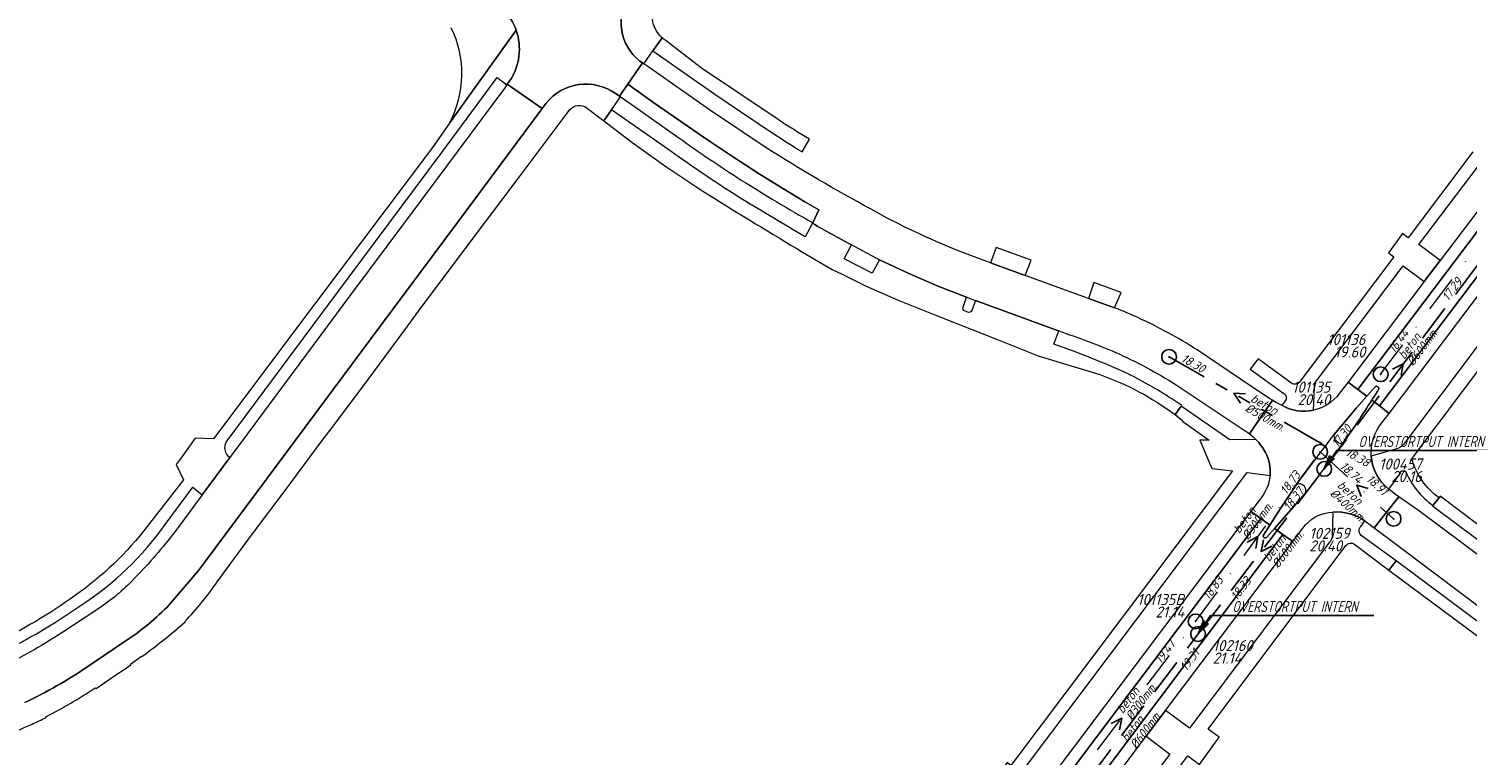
# Model space of a CAD drawing. Extents: x 148869 to 161638, y 453607 to 469810.
# Tile 266 of 656: x 153705 to 153900, y 462422 to 462520. Entities that reach past the tile are written whole.
import ezdxf
from ezdxf.enums import TextEntityAlignment as Align

# ---------------------------------------------------------------- set-up
doc = ezdxf.new("R2010")
doc.units = 0
doc.header["$PDMODE"] = 32
doc.header["$PDSIZE"] = 2
for name, pattern in [('RI-GWA', [18.45, 6, -1.8, 1.75, -1.8, 1.75, -1.8, 1.75, -1.8]), ('RI-HWA', [7.4, 5, -2.4]), ('RI-VWA', [11, 5, -3, 0, -3])]:
    doc.linetypes.add(name, pattern=pattern)
doc.layers.get('0').update_dxf_attribs({"linetype": 'CONTINUOUS'})
for name, color, linetype in [('B-OI-AANPIJLING-niet meenemen', 252, 'CONTINUOUS'), ('B-OI-RI-BIJZONDERDERHEDEN-T18-niet meenemen', 252, 'CONTINUOUS'), ('B-OI-RI-BOB-T18-niet meenemen', 252, 'CONTINUOUS'), ('B-OI-RI-DIAMETER-T18-niet meenemen', 252, 'CONTINUOUS'), ('B-OI-RI-GWA_TRANSPORTLEIDING-G-niet meenemen', 252, 'RI-GWA'), ('B-OI-RI-HWA-PUTDEKSELHOOGTE-T25-niet meenemen', 252, 'CONTINUOUS'), ('B-OI-RI-HWA-PUTNUMMER-T25-niet meenemen', 252, 'CONTINUOUS'), ('B-OI-RI-HWA_TRANSPORTLEIDING-G-niet meenemen', 252, 'RI-HWA'), ('B-OI-RI-MATERIAAL-T18-niet meenemen', 252, 'CONTINUOUS'), ('B-OI-RI-STROOMRICHTING-S-niet meenemen', 252, 'CONTINUOUS'), ('B-OI-RI-VWA_PUTDEKSELHOOGTE-T25-niet meenemen', 252, 'CONTINUOUS'), ('gemengd', 252, 'CONTINUOUS'), ('gs dwa', 252, 'CONTINUOUS'), ('gs rwa', 252, 'CONTINUOUS')]:
    doc.layers.add(name, color=color, linetype=linetype)
for name, color, linetype, lineweight in [('B-OI-RI-VWA_TRANSPORTLEIDING-G-niet meenemen', 252, 'RI-VWA', 18), ('B-RO-VH-VERHARDING_ASFALT-GV', 251, 'CONTINUOUS', 18), ('B-RO-VH-VERHARDING_STRAATBAKSTEEN-GV', 251, 'CONTINUOUS', 18)]:
    doc.layers.add(name, color=color, linetype=linetype, lineweight=lineweight)
doc.styles.add('iso15', font='ISO.shx', dxfattribs={"oblique": 15})
doc.styles.add('NLCS-ISO-M750_CURSIEF', font='NLCS-ISO.ttf', dxfattribs={"oblique": 15})

# ---------------------------------------------------------------- blocks, each defined once
blk = doc.blocks.new('ACMAP_ANN_TEMPLATE_diam')
at = {"color": 0, "linetype": 'ByBlock', "style": 'iso15', "oblique": 15}
blk.add_attdef('diam', (0.5, -1.3), '', height=1.2, dxfattribs=at)
blk = doc.blocks.new('ACMAP_ANN_TEMPLATE_mat')
at = {"color": 0, "linetype": 'ByBlock', "style": 'iso15', "oblique": 15}
blk.add_attdef('mat', (0.5, 0.2), '', height=1.2, dxfattribs=at)
blk = doc.blocks.new('ACMAP_ANN_TEMPLATE_nap-l')
at = {"color": 0, "linetype": 'ByBlock', "style": 'iso15', "oblique": 15}
blk.add_attdef('nap-l', (3.3, 0.2), '', height=1.2, dxfattribs=at)
blk = doc.blocks.new('ACMAP_ANN_TEMPLATE_nap-r')
at = {"color": 0, "linetype": 'ByBlock', "style": 'iso15', "oblique": 15}
blk.add_attdef('nap-r', text='', height=1.2, dxfattribs=at).set_placement((-4.1, 0.2), align=Align.RIGHT)
blk = doc.blocks.new('ACMAP_ANN_TEMPLATE_puth-dwa')
at = {"color": 0, "linetype": 'ByBlock', "style": 'iso15', "oblique": 15}
blk.add_attdef('puth-dwa', text='', height=1.5, dxfattribs=at).set_placement((2.7, 1), align=Align.RIGHT)
blk = doc.blocks.new('ACMAP_ANN_TEMPLATE_putnr-dwa')
at = {"color": 0, "linetype": 'ByBlock', "style": 'iso15', "oblique": 15}
blk.add_attdef('putnr-dwa', text='', height=1.5, dxfattribs=at).set_placement((2.7, 2.7), align=Align.RIGHT)
blk = doc.blocks.new('ACMAP_ANN_TEMPLATE_puth-rwa')
at = {"color": 0, "linetype": 'ByBlock', "style": 'iso15', "oblique": 15}
blk.add_attdef('puth-rwa', (-2.7, -4.4), '', height=1.5, dxfattribs=at)
blk = doc.blocks.new('ACMAP_ANN_TEMPLATE_putnr-rwa')
at = {"color": 0, "linetype": 'ByBlock', "style": 'iso15', "oblique": 15}
blk.add_attdef('putnr-rwa', (-2.7, -2.7), '', height=1.5, dxfattribs=at)

msp = doc.modelspace()

# ---------------------------------------------------------------- linework, layer by layer
at = {"layer": 'B-OI-AANPIJLING-niet meenemen', "flags": 128}
for points in [[(153880.43, 462460.8), (153881.8, 462462.15), (153881.16, 462462.57), (153880.43, 462460.8), (153881.27, 462462.5), (153881.37, 462462.43), (153880.43, 462460.8), (153881.59, 462462.29), (153881.69, 462462.22), (153880.43, 462460.8), (153882.12, 462463.31), (153904.26, 462463.31)], [(153863.33, 462438.42), (153864.7, 462439.77), (153864.06, 462440.19), (153863.33, 462438.42), (153864.17, 462440.12), (153864.27, 462440.05), (153863.33, 462438.42), (153864.49, 462439.91), (153864.59, 462439.84), (153863.33, 462438.42), (153865.02, 462440.93), (153887.16, 462440.93)]]:
    msp.add_lwpolyline(points, dxfattribs=at)
at = {"layer": 'B-OI-RI-GWA_TRANSPORTLEIDING-G-niet meenemen'}
msp.add_line((153880.21, 462464.18), (153859.4, 462476), dxfattribs=at)
at = {"layer": 'B-OI-RI-HWA_TRANSPORTLEIDING-G-niet meenemen'}
for p, q in [((153880.43, 462460.8), (153901.85, 462489.29)), ((153863.33, 462438.42), (153880.43, 462460.8)), ((153844.06, 462412.85), (153863.33, 462438.42))]:
    msp.add_line(p, q, dxfattribs=at)
at = {"layer": 'B-OI-RI-STROOMRICHTING-S-niet meenemen'}
for points in [[(153889.7, 462474.33), (153891.14, 462475.05), (153890.85, 462473.46)], [(153869.77, 462470.98), (153868.16, 462471.07), (153869.06, 462469.73)], [(153886.4, 462458.14), (153884.85, 462458.58), (153885.43, 462457.07)], [(153870, 462450.89), (153871.44, 462451.62), (153871.16, 462450.03)], [(153872.19, 462451.19), (153871.88, 462449.61), (153873.33, 462450.32)], [(153851.53, 462426.29), (153852.98, 462427), (153852.68, 462425.42)]]:
    msp.add_lwpolyline(points, dxfattribs=at)
at = {"layer": 'B-OI-RI-VWA_TRANSPORTLEIDING-G-niet meenemen'}
for p, q in [((153888.08, 462473.64), (153916.58, 462511.53)), ((153863, 462440.12), (153879.88, 462463.12)), ((153879.88, 462463.12), (153889.83, 462454.03)), ((153842.96, 462413.88), (153863, 462440.12))]:
    msp.add_line(p, q, dxfattribs=at)
at = {"layer": 'B-RO-VH-VERHARDING_ASFALT-GV', "flags": 128}
for points in [[(153886.88, 462470.13), (153887.91, 462469.34), (153972.89, 462581.97), (154046.59, 462679.96)], [(153937.86, 462544.33), (153931.49, 462535.9), (153929.12, 462532.76), (153926.21, 462528.9), (153922.58, 462524.07), (153920.32, 462521.08), (153918.04, 462518.07), (153909.24, 462506.41), (153906.2, 462502.38), (153896.16, 462489.09), (153893.97, 462486.2), (153883.66, 462472.58), (153884.98, 462471.58), (153969.28, 462583.23), (154035.52, 462671.36)], [(154035.52, 462671.36), (153969.28, 462583.23), (153884.98, 462471.58)], [(153972.89, 462581.97), (153887.91, 462469.34), (153889.23, 462468.34), (153913.41, 462500.39)], [(153770.9, 462520.3), (153761.84, 462507.69), (153759.55, 462504.41), (153743.74, 462483.37), (153729.85, 462464.87), (153727.39, 462464.97), (153725.61, 462462.48), (153724.83, 462461.4), (153725.79, 462459.34), (153720.9, 462453.01)], [(153761.84, 462507.69), (153770.9, 462520.3)], [(153787.65, 462516.12), (153788.03, 462515.86), (153788.2, 462515.75), (153789.43, 462517.49), (153790.68, 462519.28)], [(153790.68, 462519.28), (153789.43, 462517.49)], [(153806.4, 462508.17), (153796.02, 462515.15), (153791.23, 462518.86)], [(153784.34, 462511.74), (153784.9, 462511.37), (153786.03, 462513), (153788.03, 462515.86), (153787.65, 462516.12)], [(153804.79, 462504.35), (153797.12, 462509.51), (153788.75, 462515.38), (153788.2, 462515.75), (153788.03, 462515.86), (153786.03, 462513), (153789.69, 462510.37), (153794.06, 462507.31), (153796.71, 462505.51), (153800.38, 462503.07), (153803.98, 462500.75), (153807.14, 462498.77), (153810.04, 462497.02), (153811.91, 462495.94), (153811.09, 462494.17), (153811.06, 462494.12)], [(153789.43, 462517.49), (153797.83, 462511.64), (153804.9, 462506.84)], [(153731.58, 462464.41), (153744.71, 462482.08), (153760.8, 462503.73), (153768.32, 462513.88), (153769.65, 462512.91), (153769.7, 462512.97), (153770.06, 462513.47)], [(153723.93, 462442.42), (153727.84, 462447.02), (153728.65, 462448.1), (153738.49, 462461.36), (153752.49, 462480.2), (153762.94, 462494.23), (153774.41, 462509.67), (153769.7, 462512.97), (153769.65, 462512.91), (153769.34, 462512.47), (153758.27, 462497.62), (153748.46, 462484.39), (153734.44, 462465.53), (153732.07, 462462.34), (153728.32, 462457.31), (153724.79, 462452.48), (153724, 462451.48)], [(153770.06, 462513.47), (153769.7, 462512.97), (153774.41, 462509.67)], [(153811.09, 462494.17), (153811.91, 462495.94), (153810.04, 462497.02), (153807.14, 462498.77), (153803.98, 462500.75), (153800.38, 462503.07), (153796.71, 462505.51), (153794.06, 462507.31), (153789.69, 462510.37), (153786.03, 462513), (153784.9, 462511.37)], [(153774.95, 462510.41), (153774.54, 462509.85), (153774.41, 462509.67), (153762.94, 462494.23), (153752.49, 462480.2), (153738.49, 462461.36), (153728.65, 462448.1), (153727.84, 462447.02), (153723.93, 462442.42)], [(153774.41, 462509.67), (153774.54, 462509.85), (153774.95, 462510.41)], [(153780.21, 462509.94), (153782.79, 462508), (153783.82, 462509.49), (153785.05, 462511.27), (153784.9, 462511.37), (153784.34, 462511.74)], [(153784.9, 462511.37), (153785.05, 462511.27), (153785.39, 462511.02), (153792.97, 462505.69)], [(153730.38, 462445.51), (153735.04, 462451.8), (153739.73, 462458.06), (153744.46, 462464.47), (153746.43, 462467.03), (153750.85, 462472.92), (153756.23, 462480.2), (153758.04, 462482.7), (153766.73, 462494.3), (153771.31, 462500.38), (153777.95, 462509.25)], [(153791.47, 462504.15), (153783.82, 462509.49), (153782.79, 462508), (153784.26, 462506.89)], [(153809.65, 462503.82), (153810.66, 462505.51)], [(153811.06, 462494.12), (153810.06, 462492.27)], [(153831.47, 462482.76), (153831.96, 462484.08), (153827.98, 462485.65), (153824.05, 462487.35), (153820.17, 462489.18), (153819.14, 462487.35), (153815.38, 462489.3), (153816.33, 462491.21)], [(153816.33, 462491.21), (153817.39, 462490.63), (153820.17, 462489.18), (153824.05, 462487.35), (153827.98, 462485.65), (153831.96, 462484.08), (153831.97, 462484.09), (153832.54, 462483.87), (153833.14, 462483.63), (153844.26, 462479.59), (153844.45, 462479.51)], [(153809.73, 462490.22), (153813.73, 462487.83), (153815.08, 462487.21), (153818.25, 462485.65), (153822.7, 462483.69), (153827.63, 462481.69), (153836, 462478.39), (153841.65, 462476.16), (153850.02, 462473.59)], [(153852.16, 462482.6), (153851.98, 462482.66), (153848.48, 462483.93), (153839.89, 462487.03), (153835.2, 462488.74), (153833.98, 462489.19), (153830.96, 462490.33)], [(153843.79, 462477.71), (153844.45, 462479.51), (153844.26, 462479.59), (153833.14, 462483.63), (153832.65, 462482.31)], [(153832.1, 462482.05), (153831.74, 462482.19)], [(153870.31, 462465.56), (153873.4, 462470.11), (153872.99, 462470.35), (153870.48, 462472.03), (153863.21, 462476.94)], [(153860.36, 462472.21), (153869.31, 462466.22)], [(153886.2, 462470.65), (153884.98, 462471.58), (153883.66, 462472.58), (153882.52, 462471.06)], [(153884.98, 462471.58), (153886.2, 462470.65), (153887.36, 462471.96)], [(153860.21, 462468.17), (153861.06, 462469.32), (153861.11, 462469.39), (153860.16, 462470.03)], [(153874.67, 462469.43), (153873.86, 462469.83), (153873.4, 462470.11), (153870.31, 462465.56)], [(153871.74, 462456.72), (153870.48, 462455.04), (153871.82, 462454.08), (153873.04, 462453.19), (153874.49, 462455.45), (153876.65, 462458.68), (153881.77, 462465.48), (153884.82, 462469.09), (153886.2, 462470.65)], [(153888.21, 462466.99), (153889.23, 462468.34), (153887.91, 462469.34), (153886.88, 462470.13)], [(153882.93, 462464.25), (153878.22, 462457.92), (153877.87, 462457.53), (153873.68, 462452.72), (153874.81, 462451.92), (153876.17, 462450.96), (153877.52, 462452.75)], [(153723.32, 462453.27), (153727.05, 462458.31), (153728.32, 462457.31), (153732.07, 462462.34)], [(153885.92, 462453.76), (153887.2, 462452.8), (153890.53, 462457.03), (153889.91, 462457.46), (153889.17, 462458.06)], [(153925.03, 462431.41), (153914.95, 462438.93), (153893.21, 462455.16), (153890.53, 462457.03), (153887.2, 462452.8), (153890.04, 462450.69), (153913.59, 462432.96), (153917.53, 462430.01), (153921.89, 462426.73)], [(153922.69, 462437.07), (153896.15, 462457.09), (153895.99, 462456.89), (153895.16, 462455.86), (153895.1, 462455.78), (153915.95, 462440.23), (153914.95, 462438.93), (153925.03, 462431.41), (153925.1, 462431.48), (153925.62, 462432.16), (153925.82, 462432.41), (153928.66, 462430.16)], [(153872.18, 462451.84), (153873.04, 462453.19), (153871.82, 462454.08), (153793.65, 462350.03), (153750.72, 462292.89), (153749.41, 462293.91), (153748.28, 462292.41), (153744.4, 462287.24), (153743.47, 462286)], [(153726.24, 462251.48), (153728.12, 462253.97), (153726.82, 462254.95), (153739.87, 462272.34), (153741.18, 462271.36), (153747.39, 462279.64), (153746.09, 462280.62), (153818.52, 462376.98), (153874.81, 462451.92), (153873.68, 462452.72), (153872.64, 462451.54)], [(153921.48, 462424.98), (153916.55, 462428.67), (153917.53, 462430.01), (153913.59, 462432.96), (153912.86, 462431.44), (153890.17, 462448.33), (153889.2, 462447.09), (153917.25, 462426.24)], [(153713.66, 462441.44), (153709.43, 462438.67)], [(153726.07, 462440.08), (153725.98, 462440.12)], [(153712.72, 462433.92), (153717.9, 462437.43)], [(153717.9, 462437.43), (153712.72, 462433.92)], [(153718.67, 462434.24), (153718.62, 462434.31), (153720.09, 462435.41), (153720.17, 462435.36)], [(153713.84, 462431.11), (153713.97, 462431.01)], [(153707.16, 462427.06), (153707.13, 462427.16)]]:
    msp.add_lwpolyline(points, dxfattribs=at)
at = {"layer": 'B-RO-VH-VERHARDING_ASFALT-GV'}
for points in [[(153786.23, 462525.02, 0.388998), (153787.65, 462516.12)], [(153787.65, 462516.12, -0.388998), (153786.23, 462525.02)], [(153790.68, 462519.28, -0.360555), (153789.94, 462524.53)], [(153770.9, 462520.3, 0.108441), (153769.16, 462523.15)], [(153769.16, 462523.15, -0.108441), (153770.9, 462520.3)], [(153762.05, 462520.69, -0.237886), (153761.84, 462507.69)], [(153770.06, 462513.47, 0.233297), (153770.9, 462520.3)], [(153770.9, 462520.3, -0.233297), (153770.06, 462513.47)], [(153791.23, 462518.86, -0.041691), (153790.68, 462519.28)], [(153784.34, 462511.74, 0.393347), (153774.95, 462510.41)], [(153774.95, 462510.41, -0.393347), (153784.34, 462511.74)], [(153777.95, 462509.25, -0.39304), (153780.21, 462509.94)], [(153810.66, 462505.51, -0.009403), (153806.4, 462508.17)], [(153784.26, 462506.89, 0.022766), (153797.03, 462497.96)], [(153804.9, 462506.84, 0.007531), (153809.65, 462503.82)], [(153801.58, 462497.33, -0.012231), (153791.47, 462504.15)], [(153792.97, 462505.69, 0.012089), (153801.41, 462499.98)], [(153819.01, 462496.01, -0.016039), (153804.79, 462504.35)], [(153801.41, 462499.98, 0.00831), (153811.09, 462494.17)], [(153797.03, 462497.96, 0.006009), (153809.73, 462490.22)], [(153810.06, 462492.27, -0.002449), (153801.58, 462497.33)], [(153830.96, 462490.33, -0.031864), (153819.01, 462496.01)], [(153816.33, 462491.21, -0.012561), (153811.06, 462494.12)], [(153811.06, 462494.12, 0.012561), (153816.33, 462491.21)], [(153831.74, 462482.19, -0.442433), (153831.47, 462482.76)], [(153832.65, 462482.31, -0.372992), (153832.1, 462482.05)], [(153855.15, 462481.33, 0.014736), (153852.16, 462482.6)], [(153863.21, 462476.94, 0.035255), (153855.15, 462481.33)], [(153844.45, 462479.51, -0.016942), (153852.18, 462476.6)], [(153853.75, 462473.73, 0.024906), (153843.79, 462477.71)], [(153852.18, 462476.6, -0.035421), (153860.36, 462472.21)], [(153850.02, 462473.59, -0.076018), (153860.21, 462468.17)], [(153860.16, 462470.03, 0.034552), (153853.75, 462473.73)], [(153882.52, 462471.06, -0.180684), (153878.96, 462468.77)], [(153887.79, 462471.59, -0.004184), (153886.88, 462470.13)], [(153887.36, 462471.96, -0.779913), (153887.79, 462471.59)], [(153878.96, 462468.77, -0.186181), (153874.67, 462469.43)], [(153886.88, 462470.13, -0.015165), (153882.93, 462464.25)], [(153869.31, 462466.22, -0.035466), (153870.31, 462465.56)], [(153870.31, 462465.56, -0.035725), (153871.18, 462464.78)], [(153886.8, 462462.53, -0.192842), (153888.21, 462466.99)], [(153732.07, 462462.34, -0.252543), (153731.44, 462463.88)], [(153731.44, 462463.88, -0.077336), (153731.58, 462464.41)], [(153871.18, 462464.78, -0.065072), (153872.49, 462463.03)], [(153872.49, 462463.03, -0.14141), (153873.09, 462459.91)], [(153889.17, 462458.06, -0.209966), (153886.8, 462462.53)], [(153873.09, 462459.91, -0.154738), (153871.74, 462456.72)], [(153877.52, 462452.75, -0.235148), (153881.61, 462454.95)], [(153881.61, 462454.95, -0.173253), (153885.92, 462453.76)], [(153720.9, 462453.01, -0.07502), (153711.13, 462443.63)], [(153711.94, 462442.31, 0.093807), (153723.32, 462453.27)], [(153724, 462451.48, -0.031458), (153718.5, 462445.28)], [(153872.64, 462451.54, -0.872811), (153872.18, 462451.84)], [(153711.13, 462443.63, -0.045008), (153700.13, 462437.13)], [(153718.5, 462445.28, -0.052218), (153713.66, 462441.44)], [(153725.98, 462440.12, 0.044825), (153730.38, 462445.51)], [(153700.78, 462435.74, 0.036494), (153711.94, 462442.31)], [(153717.9, 462437.43, 0.056182), (153723.93, 462442.42)], [(153723.93, 462442.42, -0.056182), (153717.9, 462437.43)], [(153720.17, 462435.36, 0.018951), (153726.07, 462440.08)], [(153709.43, 462438.67, -0.034754), (153701.52, 462434.18)], [(153704.32, 462429.14, 0.038466), (153712.72, 462433.92)], [(153712.72, 462433.92, -0.038466), (153704.32, 462429.14)], [(153713.97, 462431.01, -0.004808), (153718.67, 462434.24)], [(153707.13, 462427.16, 0.025024), (153713.84, 462431.11)], [(153699.1, 462423.49, 0.008407), (153705.29, 462426.2)], [(153705.29, 462426.2, 0.002172), (153707.16, 462427.06)]]:
    msp.add_lwpolyline(points, format="xyb", dxfattribs=at)
at = {"layer": 'B-RO-VH-VERHARDING_ASFALT-GV', "flags": 128}
for points in [[(153835.96, 462490.85), (153835.2, 462488.74), (153839.89, 462487.03), (153840.69, 462489.13)], [(153848.48, 462483.93), (153851.98, 462482.66), (153852.92, 462484.71), (153849.22, 462486.07)], [(153766.12, 462316.17), (153763.34, 462312.45), (153749.41, 462293.91), (153750.72, 462292.89), (153793.65, 462350.03), (153871.82, 462454.08), (153870.48, 462455.04), (153858.76, 462439.42), (153842.73, 462418.09), (153839.4, 462413.62), (153818.43, 462385.68), (153815.08, 462381.25), (153812.66, 462378.03), (153809.27, 462373.53), (153791.35, 462349.7), (153788.23, 462345.56), (153787.24, 462344.24), (153783.6, 462339.39), (153774.54, 462327.35)], [(153874.81, 462451.92), (153818.52, 462376.98), (153746.09, 462280.62), (153747.39, 462279.64), (153771.84, 462312.19), (153774.63, 462315.91), (153790.68, 462337.26), (153793.65, 462341.18), (153802.49, 462352.93), (153805.44, 462356.88), (153819.45, 462375.5), (153822.68, 462379.8), (153841.89, 462405.36), (153844.13, 462408.33), (153856.31, 462424.55), (153858.92, 462428.03), (153876.17, 462450.96)]]:
    msp.add_lwpolyline(points, close=True, dxfattribs=at)
at = {"layer": 'B-RO-VH-VERHARDING_STRAATBAKSTEEN-GV', "flags": 128}
for points in [[(153932.72, 462526.01), (153930.55, 462523.1), (153933.75, 462520.73), (153918.97, 462501.08), (153915.78, 462503.52), (153913.41, 462500.39), (153916.62, 462497.96), (153891.16, 462464.12)], [(153879.4, 462472.77), (153891.14, 462488.35), (153893.97, 462486.2), (153896.16, 462489.09), (153893.27, 462491.23), (153903.33, 462504.53)], [(153900.57, 462503.8), (153891.8, 462492.14), (153891.04, 462492.71), (153889.14, 462490.11), (153889.86, 462489.57), (153877.17, 462472.7)], [(153892.3, 462462.18), (153909.32, 462484.83)], [(153876.02, 462472.4), (153872.17, 462475.23), (153871.46, 462475.75), (153870.41, 462474.35), (153874.96, 462471.01)], [(153878.96, 462468.77), (153879.13, 462471.87)], [(153887.36, 462471.96), (153886.2, 462470.65), (153884.82, 462469.09), (153881.77, 462465.48)], [(153861.06, 462469.32), (153860.21, 462468.17)], [(153871.18, 462464.78), (153867.64, 462464.73), (153861.06, 462469.32)], [(153875.19, 462470.09), (153874.67, 462469.43)], [(153861.28, 462467.25), (153864.84, 462464.7), (153863.58, 462464.7), (153865.21, 462460.88), (153867.98, 462460.56), (153837.94, 462420.6), (153837.45, 462420.97), (153835.2, 462417.94), (153835.69, 462417.57), (153813.57, 462388.2), (153813.08, 462388.57), (153812.85, 462388.74), (153810.49, 462385.73), (153811.25, 462385.16), (153808.02, 462380.84), (153807.26, 462381.41), (153804.61, 462377.83), (153805.35, 462377.28), (153778.16, 462341.16), (153775.02, 462343.52), (153774.12, 462342.15), (153777.16, 462339.85), (153776.28, 462338.67), (153777.29, 462338.02)], [(153881.93, 462464.76), (153882.4, 462464.35)], [(153890.11, 462463.47), (153886.8, 462462.53)], [(153777.84, 462337.85), (153784.33, 462346.45), (153787.24, 462344.24), (153788.23, 462345.56), (153785.33, 462347.77), (153806.35, 462375.69), (153809.27, 462373.53), (153812.66, 462378.03), (153809.73, 462380.19), (153812.14, 462383.41), (153815.08, 462381.25), (153818.43, 462385.68), (153815.49, 462387.84), (153836.48, 462415.74), (153839.4, 462413.62), (153842.73, 462418.09), (153839.81, 462420.17), (153869.97, 462460.3), (153873.09, 462459.91)], [(153889.17, 462458.06), (153890.83, 462460.28), (153890.76, 462460.36)], [(153876.65, 462458.68), (153874.49, 462455.45), (153873.04, 462453.19), (153872.18, 462451.84)], [(153873.68, 462452.72), (153877.87, 462457.53)], [(153877.74, 462458.48), (153877.4, 462458.71)], [(153895.16, 462455.86), (153895.99, 462456.89)], [(153881.61, 462454.95), (153881.51, 462451.82)], [(153885.37, 462453.01), (153885.92, 462453.76)], [(153872.64, 462451.54), (153873.68, 462452.72)], [(153884.57, 462450.56), (153889.2, 462447.09), (153890.17, 462448.33), (153885.45, 462451.79)], [(153881.16, 462450.86), (153862.15, 462425.63), (153858.92, 462428.03), (153856.31, 462424.55), (153859.51, 462422.14), (153847.32, 462405.93), (153844.13, 462408.33), (153841.89, 462405.36), (153845.1, 462402.97), (153825.87, 462377.4), (153822.68, 462379.8), (153819.45, 462375.5), (153822.64, 462373.13), (153808.6, 462354.49), (153805.44, 462356.88), (153802.49, 462352.93), (153805.63, 462350.52), (153796.82, 462338.8), (153793.65, 462341.18), (153790.68, 462337.26), (153793.87, 462334.86), (153777.77, 462313.55)], [(153779.26, 462312.1), (153795.77, 462334.04), (153797.3, 462332.9), (153799.68, 462335.95), (153798.1, 462337.14), (153806.68, 462348.49), (153808.27, 462347.29), (153810.87, 462350.79), (153809.29, 462351.98), (153824.3, 462371.9), (153825.9, 462370.77), (153829.09, 462375.01), (153827.53, 462376.18), (153846.86, 462401.83), (153848.42, 462400.63), (153850.37, 462403.33), (153848.84, 462404.53), (153861.95, 462421.89), (153863.51, 462420.7), (153866.18, 462424.42), (153864.68, 462425.53), (153883.38, 462450.4)]]:
    msp.add_lwpolyline(points, dxfattribs=at)
at = {"layer": 'B-RO-VH-VERHARDING_STRAATBAKSTEEN-GV'}
for points in [[(153874.96, 462471.01, -0.429667), (153875.19, 462470.09)], [(153877.17, 462472.7, -0.415255), (153876.02, 462472.4)], [(153879.13, 462471.87, -0.205919), (153879.4, 462472.77)], [(153886.88, 462470.13, 0.004184), (153887.79, 462471.59)], [(153887.79, 462471.59, 0.779913), (153887.36, 462471.96)], [(153874.67, 462469.43, 0.186181), (153878.96, 462468.77)], [(153882.93, 462464.25, 0.015165), (153886.88, 462470.13)], [(153860.21, 462468.17, -0.018663), (153861.28, 462467.25)], [(153881.77, 462465.48, 0.252235), (153881.93, 462464.76)], [(153872.49, 462463.03, 0.065072), (153871.18, 462464.78)], [(153882.4, 462464.35, 0.154499), (153882.93, 462464.25)], [(153891.16, 462464.12, -0.158394), (153890.11, 462463.47)], [(153873.09, 462459.91, 0.14141), (153872.49, 462463.03)], [(153886.8, 462462.53, 0.209966), (153889.17, 462458.06)], [(153895.99, 462456.89, -0.171602), (153892.3, 462462.18)], [(153890.76, 462460.36, -0.488869), (153891.47, 462460.42)], [(153891.47, 462460.42, 0.13489), (153895.16, 462455.86)], [(153877.4, 462458.71, 0.198908), (153876.65, 462458.68)], [(153877.87, 462457.53, 0.258531), (153877.74, 462458.48)], [(153885.92, 462453.76, 0.173253), (153881.61, 462454.95)], [(153872.18, 462451.84, 0.872811), (153872.64, 462451.54)], [(153881.51, 462451.82, -0.189848), (153881.16, 462450.86)], [(153885.45, 462451.79, -0.431602), (153885.37, 462453.01)], [(153883.38, 462450.4, -0.428641), (153884.57, 462450.56)]]:
    msp.add_lwpolyline(points, format="xyb", dxfattribs=at)
at = {"layer": 'gemengd'}
msp.add_point((153859.4, 462476), dxfattribs=at)
at = {"layer": 'gs dwa'}
for p in [(153888.08, 462473.64), (153879.88, 462463.12), (153889.83, 462454.03), (153863, 462440.12)]:
    msp.add_point(p, dxfattribs=at)
at = {"layer": 'gs rwa'}
for p in [(153880.43, 462460.8), (153863.33, 462438.42)]:
    msp.add_point(p, dxfattribs=at)

# ---------------------------------------------------------------- block references
at = {"layer": 'B-OI-RI-BOB-T18-niet meenemen'}
ref = msp.add_blockref('ACMAP_ANN_TEMPLATE_nap-r', (153901.85, 462489.29), dxfattribs=dict(at, rotation=53.06515029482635))
ref.add_attrib('nap-r', '17.29', dxfattribs={"layer": '0', "color": 0, "linetype": 'ByBlock', "height": 1.2, "rotation": 53.0652, "style": 'NLCS-ISO-M750_CURSIEF', "oblique": 15}).set_placement((153899.23, 462486.13), align=Align.RIGHT)
ref = msp.add_blockref('ACMAP_ANN_TEMPLATE_nap-l', (153888.08, 462473.64), dxfattribs=dict(at, rotation=53.0641204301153))
ref.add_attrib('nap-l', '16.44', (153889.91, 462476.39), dxfattribs={"layer": '0', "color": 0, "linetype": 'ByBlock', "height": 1.2, "rotation": 53.0641, "style": 'NLCS-ISO-M750_CURSIEF', "oblique": 15})
ref = msp.add_blockref('ACMAP_ANN_TEMPLATE_nap-r', (153867.32, 462471.58), dxfattribs=dict(at, rotation=330.4035914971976))
ref.add_attrib('nap-r', '18.30', dxfattribs={"layer": '0', "color": 0, "linetype": 'ByBlock', "height": 1.2, "rotation": 330.4036, "style": 'NLCS-ISO-M750_CURSIEF', "oblique": 15}).set_placement((153863.85, 462473.78), align=Align.RIGHT)
ref = msp.add_blockref('ACMAP_ANN_TEMPLATE_nap-l', (153880.43, 462460.8), dxfattribs=dict(at, rotation=53.06515029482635))
ref.add_attrib('nap-l', '17.30', (153882.26, 462463.56), dxfattribs={"layer": '0', "color": 0, "linetype": 'ByBlock', "height": 1.2, "rotation": 53.0652, "style": 'NLCS-ISO-M750_CURSIEF', "oblique": 15})
ref = msp.add_blockref('ACMAP_ANN_TEMPLATE_nap-l', (153880.21, 462464.18), dxfattribs=dict(at, rotation=330.4035914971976))
ref.add_attrib('nap-l', '18.38', (153883.18, 462462.72), dxfattribs={"layer": '0', "color": 0, "linetype": 'ByBlock', "height": 1.2, "rotation": 330.4036, "style": 'NLCS-ISO-M750_CURSIEF', "oblique": 15})
ref = msp.add_blockref('ACMAP_ANN_TEMPLATE_nap-l', (153879.88, 462463.12), dxfattribs=dict(at, rotation=317.6005152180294))
ref.add_attrib('nap-l', '18.74', (153882.45, 462461.04), dxfattribs={"layer": '0', "color": 0, "linetype": 'ByBlock', "height": 1.2, "rotation": 317.6005, "style": 'NLCS-ISO-M750_CURSIEF', "oblique": 15})
ref = msp.add_blockref('ACMAP_ANN_TEMPLATE_nap-r', (153879.88, 462463.12), dxfattribs=dict(at, rotation=53.72543062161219))
ref.add_attrib('nap-r', '18.73', dxfattribs={"layer": '0', "color": 0, "linetype": 'ByBlock', "height": 1.2, "rotation": 53.7254, "style": 'NLCS-ISO-M750_CURSIEF', "oblique": 15}).set_placement((153877.29, 462459.93), align=Align.RIGHT)
ref = msp.add_blockref('ACMAP_ANN_TEMPLATE_nap-r', (153891.25, 462454.21), dxfattribs=dict(at, rotation=317.6005152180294))
ref.add_attrib('nap-r', '18.91', dxfattribs={"layer": '0', "color": 0, "linetype": 'ByBlock', "height": 1.2, "rotation": 317.6005, "style": 'NLCS-ISO-M750_CURSIEF', "oblique": 15}).set_placement((153888.36, 462457.12), align=Align.RIGHT)
ref = msp.add_blockref('ACMAP_ANN_TEMPLATE_nap-r', (153880.43, 462460.8), dxfattribs=dict(at, rotation=52.61954531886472))
ref.add_attrib('nap-r', '18.37', dxfattribs={"layer": '0', "color": 0, "linetype": 'ByBlock', "height": 1.2, "rotation": 52.6195, "style": 'NLCS-ISO-M750_CURSIEF', "oblique": 15}).set_placement((153877.79, 462457.67), align=Align.RIGHT)
ref = msp.add_blockref('ACMAP_ANN_TEMPLATE_nap-l', (153863, 462440.12), dxfattribs=dict(at, rotation=53.72543062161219))
ref.add_attrib('nap-l', '18.83', (153864.79, 462442.9), dxfattribs={"layer": '0', "color": 0, "linetype": 'ByBlock', "height": 1.2, "rotation": 53.7254, "style": 'NLCS-ISO-M750_CURSIEF', "oblique": 15})
ref = msp.add_blockref('ACMAP_ANN_TEMPLATE_nap-l', (153866.72, 462440.12), dxfattribs=dict(at, rotation=52.61954531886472))
ref.add_attrib('nap-l', '18.33', (153868.57, 462442.86), dxfattribs={"layer": '0', "color": 0, "linetype": 'ByBlock', "height": 1.2, "rotation": 52.6195, "style": 'NLCS-ISO-M750_CURSIEF', "oblique": 15})
ref = msp.add_blockref('ACMAP_ANN_TEMPLATE_nap-r', (153863, 462440.12), dxfattribs=dict(at, rotation=52.63478514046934))
ref.add_attrib('nap-r', '19.47', dxfattribs={"layer": '0', "color": 0, "linetype": 'ByBlock', "height": 1.2, "rotation": 52.6348, "style": 'NLCS-ISO-M750_CURSIEF', "oblique": 15}).set_placement((153860.35, 462436.98), align=Align.RIGHT)
ref = msp.add_blockref('ACMAP_ANN_TEMPLATE_nap-r', (153866.25, 462438.94), dxfattribs=dict(at, rotation=52.98409516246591))
ref.add_attrib('nap-r', '19.31', dxfattribs={"layer": '0', "color": 0, "linetype": 'ByBlock', "height": 1.2, "rotation": 52.9841, "style": 'NLCS-ISO-M750_CURSIEF', "oblique": 15}).set_placement((153863.62, 462435.79), align=Align.RIGHT)
at = {"layer": 'B-OI-RI-DIAMETER-T18-niet meenemen'}
ref = msp.add_blockref('ACMAP_ANN_TEMPLATE_diam', (153891.14, 462475.05), dxfattribs=dict(at, rotation=53.06515029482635))
ref.add_attrib('diam', '%%c600mm.', (153892.48, 462474.67), dxfattribs={"layer": '0', "color": 0, "linetype": 'ByBlock', "height": 1.2, "rotation": 53.0652, "style": 'NLCS-ISO-M750_CURSIEF', "oblique": 15})
ref = msp.add_blockref('ACMAP_ANN_TEMPLATE_diam', (153869.8, 462470.09), dxfattribs=dict(at, rotation=330.4035914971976))
ref.add_attrib('diam', '%%c500mm.', (153869.6, 462468.71), dxfattribs={"layer": '0', "color": 0, "linetype": 'ByBlock', "height": 1.2, "rotation": 330.4036, "style": 'NLCS-ISO-M750_CURSIEF', "oblique": 15})
ref = msp.add_blockref('ACMAP_ANN_TEMPLATE_diam', (153881.6, 462458.66), dxfattribs=dict(at, rotation=317.6005152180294))
ref.add_attrib('diam', '%%c400mm.', (153881.09, 462457.37), dxfattribs={"layer": '0', "color": 0, "linetype": 'ByBlock', "height": 1.2, "rotation": 317.6005, "style": 'NLCS-ISO-M750_CURSIEF', "oblique": 15})
ref = msp.add_blockref('ACMAP_ANN_TEMPLATE_diam', (153868.78, 462451.43), dxfattribs=dict(at, rotation=53.72543062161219))
ref.add_attrib('diam', '%%c300mm.', (153870.13, 462451.07), dxfattribs={"layer": '0', "color": 0, "linetype": 'ByBlock', "height": 1.2, "rotation": 53.7254, "style": 'NLCS-ISO-M750_CURSIEF', "oblique": 15})
ref = msp.add_blockref('ACMAP_ANN_TEMPLATE_diam', (153872.83, 462447.63), dxfattribs=dict(at, rotation=52.61954531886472))
ref.add_attrib('diam', '%%c600mm.', (153874.17, 462447.24), dxfattribs={"layer": '0', "color": 0, "linetype": 'ByBlock', "height": 1.2, "rotation": 52.6195, "style": 'NLCS-ISO-M750_CURSIEF', "oblique": 15})
ref = msp.add_blockref('ACMAP_ANN_TEMPLATE_diam', (153852.98, 462427), dxfattribs=dict(at, rotation=52.63478514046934))
ref.add_attrib('diam', '%%c300mm.', (153854.32, 462426.61), dxfattribs={"layer": '0', "color": 0, "linetype": 'ByBlock', "height": 1.2, "rotation": 52.6348, "style": 'NLCS-ISO-M750_CURSIEF', "oblique": 15})
ref = msp.add_blockref('ACMAP_ANN_TEMPLATE_diam', (153853.6, 462423.13), dxfattribs=dict(at, rotation=52.98409516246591))
ref.add_attrib('diam', '%%c600mm.', (153854.94, 462422.74), dxfattribs={"layer": '0', "color": 0, "linetype": 'ByBlock', "height": 1.2, "rotation": 52.9841, "style": 'NLCS-ISO-M750_CURSIEF', "oblique": 15})
at = {"layer": 'B-OI-RI-HWA-PUTDEKSELHOOGTE-T25-niet meenemen'}
ref = msp.add_blockref('ACMAP_ANN_TEMPLATE_puth-rwa', (153881.11, 462454.02), dxfattribs=at)
ref.add_attrib('puth-rwa', '20.40', (153878.41, 462449.62), dxfattribs={"layer": '0', "color": 0, "linetype": 'ByBlock', "height": 1.5, "style": 'NLCS-ISO-M750_CURSIEF', "oblique": 15})
ref = msp.add_blockref('ACMAP_ANN_TEMPLATE_puth-rwa', (153868.02, 462438.8), dxfattribs=at)
ref.add_attrib('puth-rwa', '21.14', (153865.32, 462434.4), dxfattribs={"layer": '0', "color": 0, "linetype": 'ByBlock', "height": 1.5, "style": 'NLCS-ISO-M750_CURSIEF', "oblique": 15})
at = {"layer": 'B-OI-RI-HWA-PUTNUMMER-T25-niet meenemen'}
ref = msp.add_blockref('ACMAP_ANN_TEMPLATE_putnr-rwa', (153881.11, 462454.02), dxfattribs=at)
ref.add_attrib('putnr-rwa', '102159', (153878.41, 462451.32), dxfattribs={"layer": '0', "color": 0, "linetype": 'ByBlock', "height": 1.5, "style": 'NLCS-ISO-M750_CURSIEF', "oblique": 15})
ref = msp.add_blockref('ACMAP_ANN_TEMPLATE_putnr-rwa', (153868.02, 462438.8), dxfattribs=at)
ref.add_attrib('putnr-rwa', '102160', (153865.32, 462436.1), dxfattribs={"layer": '0', "color": 0, "linetype": 'ByBlock', "height": 1.5, "style": 'NLCS-ISO-M750_CURSIEF', "oblique": 15})
at = {"layer": 'B-OI-RI-MATERIAAL-T18-niet meenemen'}
ref = msp.add_blockref('ACMAP_ANN_TEMPLATE_mat', (153891.14, 462475.05), dxfattribs=dict(at, rotation=53.06515029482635))
ref.add_attrib('mat', 'beton', (153891.28, 462475.57), dxfattribs={"layer": '0', "color": 0, "linetype": 'ByBlock', "height": 1.2, "rotation": 53.0652, "style": 'NLCS-ISO-M750_CURSIEF', "oblique": 15})
ref = msp.add_blockref('ACMAP_ANN_TEMPLATE_mat', (153869.8, 462470.09), dxfattribs=dict(at, rotation=330.4035914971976))
ref.add_attrib('mat', 'beton', (153870.34, 462470.02), dxfattribs={"layer": '0', "color": 0, "linetype": 'ByBlock', "height": 1.2, "rotation": 330.4036, "style": 'NLCS-ISO-M750_CURSIEF', "oblique": 15})
ref = msp.add_blockref('ACMAP_ANN_TEMPLATE_mat', (153881.6, 462458.66), dxfattribs=dict(at, rotation=317.6005152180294))
ref.add_attrib('mat', 'beton', (153882.1, 462458.47), dxfattribs={"layer": '0', "color": 0, "linetype": 'ByBlock', "height": 1.2, "rotation": 317.6005, "style": 'NLCS-ISO-M750_CURSIEF', "oblique": 15})
ref = msp.add_blockref('ACMAP_ANN_TEMPLATE_mat', (153868.78, 462451.43), dxfattribs=dict(at, rotation=53.72543062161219))
ref.add_attrib('mat', 'beton', (153868.92, 462451.95), dxfattribs={"layer": '0', "color": 0, "linetype": 'ByBlock', "height": 1.2, "rotation": 53.7254, "style": 'NLCS-ISO-M750_CURSIEF', "oblique": 15})
ref = msp.add_blockref('ACMAP_ANN_TEMPLATE_mat', (153872.83, 462447.63), dxfattribs=dict(at, rotation=52.61954531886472))
ref.add_attrib('mat', 'beton', (153872.98, 462448.15), dxfattribs={"layer": '0', "color": 0, "linetype": 'ByBlock', "height": 1.2, "rotation": 52.6195, "style": 'NLCS-ISO-M750_CURSIEF', "oblique": 15})
ref = msp.add_blockref('ACMAP_ANN_TEMPLATE_mat', (153852.98, 462427), dxfattribs=dict(at, rotation=52.63478514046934))
ref.add_attrib('mat', 'beton', (153853.12, 462427.52), dxfattribs={"layer": '0', "color": 0, "linetype": 'ByBlock', "height": 1.2, "rotation": 52.6348, "style": 'NLCS-ISO-M750_CURSIEF', "oblique": 15})
ref = msp.add_blockref('ACMAP_ANN_TEMPLATE_mat', (153853.6, 462423.13), dxfattribs=dict(at, rotation=52.98409516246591))
ref.add_attrib('mat', 'beton', (153853.74, 462423.65), dxfattribs={"layer": '0', "color": 0, "linetype": 'ByBlock', "height": 1.2, "rotation": 52.9841, "style": 'NLCS-ISO-M750_CURSIEF', "oblique": 15})
at = {"layer": 'B-OI-RI-VWA_PUTDEKSELHOOGTE-T25-niet meenemen'}
ref = msp.add_blockref('ACMAP_ANN_TEMPLATE_putnr-dwa', (153883.31, 462474.91), dxfattribs=at)
ref.add_attrib('putnr-dwa', '101136', dxfattribs={"layer": '0', "color": 0, "linetype": 'ByBlock', "height": 1.5, "style": 'NLCS-ISO-M750_CURSIEF', "oblique": 15}).set_placement((153886.01, 462477.61), align=Align.RIGHT)
ref = msp.add_blockref('ACMAP_ANN_TEMPLATE_puth-dwa', (153883.31, 462474.91), dxfattribs=at)
ref.add_attrib('puth-dwa', '19.60', dxfattribs={"layer": '0', "color": 0, "linetype": 'ByBlock', "height": 1.5, "style": 'NLCS-ISO-M750_CURSIEF', "oblique": 15}).set_placement((153886.01, 462475.91), align=Align.RIGHT)
ref = msp.add_blockref('ACMAP_ANN_TEMPLATE_putnr-dwa', (153878.55, 462468.45), dxfattribs=at)
ref.add_attrib('putnr-dwa', '101135', dxfattribs={"layer": '0', "color": 0, "linetype": 'ByBlock', "height": 1.5, "style": 'NLCS-ISO-M750_CURSIEF', "oblique": 15}).set_placement((153881.25, 462471.15), align=Align.RIGHT)
ref = msp.add_blockref('ACMAP_ANN_TEMPLATE_puth-dwa', (153878.55, 462468.45), dxfattribs=at)
ref.add_attrib('puth-dwa', '20.40', dxfattribs={"layer": '0', "color": 0, "linetype": 'ByBlock', "height": 1.5, "style": 'NLCS-ISO-M750_CURSIEF', "oblique": 15}).set_placement((153881.25, 462469.45), align=Align.RIGHT)
ref = msp.add_blockref('ACMAP_ANN_TEMPLATE_putnr-dwa', (153890.96, 462458.02), dxfattribs=at)
ref.add_attrib('putnr-dwa', '100457', dxfattribs={"layer": '0', "color": 0, "linetype": 'ByBlock', "height": 1.5, "style": 'NLCS-ISO-M750_CURSIEF', "oblique": 15}).set_placement((153893.66, 462460.72), align=Align.RIGHT)
ref = msp.add_blockref('ACMAP_ANN_TEMPLATE_puth-dwa', (153890.96, 462458.02), dxfattribs=at)
ref.add_attrib('puth-dwa', '20.16', dxfattribs={"layer": '0', "color": 0, "linetype": 'ByBlock', "height": 1.5, "style": 'NLCS-ISO-M750_CURSIEF', "oblique": 15}).set_placement((153893.66, 462459.02), align=Align.RIGHT)
ref = msp.add_blockref('ACMAP_ANN_TEMPLATE_putnr-dwa', (153858.77, 462439.65), dxfattribs=at)
ref.add_attrib('putnr-dwa', '101135B', dxfattribs={"layer": '0', "color": 0, "linetype": 'ByBlock', "height": 1.5, "style": 'NLCS-ISO-M750_CURSIEF', "oblique": 15}).set_placement((153861.47, 462442.35), align=Align.RIGHT)
ref = msp.add_blockref('ACMAP_ANN_TEMPLATE_puth-dwa', (153858.77, 462439.65), dxfattribs=at)
ref.add_attrib('puth-dwa', '21.14', dxfattribs={"layer": '0', "color": 0, "linetype": 'ByBlock', "height": 1.5, "style": 'NLCS-ISO-M750_CURSIEF', "oblique": 15}).set_placement((153861.47, 462440.65), align=Align.RIGHT)

# ---------------------------------------------------------------- texts
at = {"layer": 'B-OI-RI-BIJZONDERDERHEDEN-T18-niet meenemen', "style": 'NLCS-ISO-M750_CURSIEF', "oblique": 15, "width": 0.8}
for p in [(153885.07, 462463.77), (153867.97, 462441.39)]:
    msp.add_text('OVERSTORTPUT INTERN', height=1.5, dxfattribs=at).set_placement(p)

doc.saveas('drawing.dxf')
